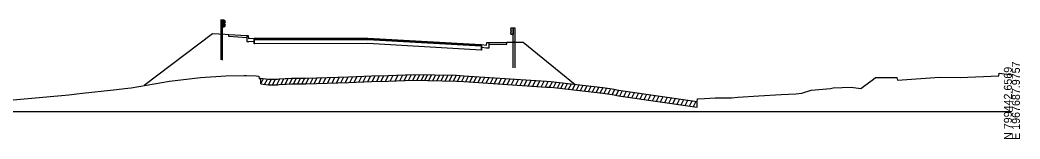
# Model space of a CAD drawing. Extents: x 1017 to 19997, y -1947 to 50737.
# Drawn here: x 14852.9 to 15202.8, y 15490.3 to 15532 of the extents above; entities that cross this region are included whole.
import ezdxf

# ---------------------------------------------------------------- set-up
doc = ezdxf.new("R2010")
doc.units = 0
for name, color, linetype in [('RD_GPK_XS_Cell', 7, 'Continuous'), ('RD_XS_Base', 7, 'Continuous'), ('RD_XS_CurbBase', 7, 'Continuous'), ('RD_XS_ExGround', 7, 'Continuous'), ('RD_XS_ExPaveRet', 7, 'Continuous'), ('RD_XS_GR', 7, 'Continuous'), ('RD_XS_Greenside', 7, 'Continuous'), ('RD_XS_Pave', 7, 'Continuous'), ('RD_XS_PaveOvlay', 7, 'Continuous'), ('RD_XS_SW', 7, 'Continuous'), ('RD_XS_SWbase', 7, 'Continuous')]:
    doc.layers.add(name, color=color, linetype=linetype)

msp = doc.modelspace()

# ---------------------------------------------------------------- linework, layer by layer
at = {"layer": 'RD_GPK_XS_Cell'}
msp.add_line((14600, 15500), (15200, 15500), dxfattribs=at)
at = {"layer": 'RD_XS_Base'}
for points in [[(14934.79, 15523.64), (14934.79, 15524.97)], [(14934.91, 15523.64), (14934.79, 15523.64)], [(14934.91, 15523.64), (14934.91, 15524.98)], [(15014.29, 15521.47), (14974.6, 15523.74), (14934.91, 15523.64)], [(15014.29, 15522.81), (15014.29, 15521.47)], [(15014.41, 15521.47), (15014.29, 15521.47)], [(15014.41, 15522.8), (15014.41, 15521.47)]]:
    msp.add_lwpolyline(points, dxfattribs=at)
at = {"layer": 'RD_XS_CurbBase'}
for points in [[(14934.79, 15525.57), (14933, 15525.45), (14932.89, 15526.45), (14932.26, 15526.47)], [(14932.26, 15526.47), (14932.26, 15524.47)], [(14932.26, 15524.47), (14933, 15524.45), (14934.79, 15524.57)], [(14934.79, 15524.57), (14934.79, 15525.57)], [(15014.41, 15523.39), (15016.2, 15523.19), (15016.31, 15524.18), (15016.94, 15524.17)], [(15014.41, 15522.39), (15014.41, 15523.39)], [(15016.94, 15524.17), (15016.94, 15522.17)], [(15016.94, 15522.17), (15016.2, 15522.19), (15014.41, 15522.39)]]:
    msp.add_lwpolyline(points, dxfattribs=at)
at = {"layer": 'RD_XS_ExGround'}
msp.add_lwpolyline([(14850.5, 15503.99), (14869.95, 15505.85), (14872.76, 15506.19), (14874.83, 15506.39), (14885.61, 15507.54), (14890.67, 15508.08), (14891.84, 15508.22), (14905.18, 15510.58), (14916.05, 15511.85), (14924.91, 15512.44), (14931.29, 15512.62), (14932.18, 15512.57), (14935.56, 15512.4), (14936.53, 15512.35), (14936.64, 15511.42), (14937.18, 15511.6), (14937.95, 15511.49), (14938.94, 15511.37), (14939.89, 15511.29), (14940.88, 15511.3), (14941.7, 15511.31), (14943.01, 15511.34), (14943.64, 15511.45), (14945.65, 15511.51), (14946.09, 15511.51), (14947.92, 15511.66), (14949.37, 15511.66), (14952.13, 15511.65), (14952.96, 15511.63), (14967.82, 15512.13), (14975.87, 15512.47), (14981.76, 15512.6), (14990.66, 15512.91), (15005.6, 15512.64), (15008.16, 15512.5), (15037.1, 15510.54), (15038.63, 15510.46), (15056.91, 15508.4), (15060.1, 15507.91), (15060.77, 15507.77), (15061.74, 15507.59), (15063.16, 15507.35), (15089.91, 15503.46), (15090.04, 15504.36), (15092.39, 15504.51), (15096.17, 15504.7), (15101.92, 15504.73), (15104.05, 15504.98), (15111.46, 15505.42), (15119.28, 15505.92), (15124.39, 15506.2), (15126.5, 15506.4), (15129.8, 15507.4), (15136.51, 15507.98), (15137.01, 15508.11), (15137.41, 15508.19), (15143.73, 15508.53), (15147.19, 15508.03), (15148.04, 15508.68), (15151.52, 15511.32), (15152.26, 15511.83), (15154.87, 15511.85), (15156.8, 15511.85), (15159.75, 15511.88), (15159.92, 15510.98), (15174.66, 15511.94), (15181.9, 15511.92), (15195.4, 15512.44), (15195.52, 15513.34), (15200, 15512.84)], dxfattribs=at)
at = {"layer": 'RD_XS_ExPaveRet'}
for p, q in [((14984.24, 15510.69), (14985.26, 15512.72)), ((14985.81, 15510.74), (14986.83, 15512.78)), ((14987.38, 15510.8), (14988.39, 15512.83)), ((14988.9, 15510.85), (14989.91, 15512.89)), ((14990.41, 15510.9), (14991.41, 15512.9)), ((14991.86, 15510.89), (14992.85, 15512.87)), ((14993.29, 15510.87), (14994.28, 15512.85)), ((14994.53, 15510.84), (14995.52, 15512.83)), ((14995.93, 15510.82), (14996.92, 15512.8)), ((14997.38, 15510.79), (14998.37, 15512.77)), ((14998.83, 15510.77), (14999.82, 15512.75)), ((15000.27, 15510.74), (15001.26, 15512.72)), ((15001.72, 15510.71), (15002.71, 15512.7)), ((14937.18, 15509.6), (14937.18, 15511.6)), ((14937.18, 15509.6), (14938.11, 15511.47)), ((14938.52, 15509.42), (14939.47, 15511.33)), ((14939.88, 15509.29), (14940.88, 15511.3)), ((14941.31, 15509.31), (14942.32, 15511.33)), ((14942.75, 15509.34), (14943.81, 15511.46)), ((14944.24, 15509.47), (14945.25, 15511.5)), ((14945.69, 15509.51), (14946.72, 15511.56)), ((14947.18, 15509.6), (14948.21, 15511.66)), ((14948.65, 15509.66), (14949.65, 15511.66)), ((14950.09, 15509.65), (14951.09, 15511.65)), ((14951.53, 15509.65), (14952.52, 15511.64)), ((14952.96, 15509.63), (14953.98, 15511.67)), ((14954.43, 15509.68), (14955.44, 15511.72)), ((14955.9, 15509.73), (14956.91, 15511.76)), ((14957.44, 15509.78), (14958.46, 15511.82)), ((14958.99, 15509.83), (14960.01, 15511.87)), ((14960.55, 15509.89), (14961.57, 15511.92)), ((14962.1, 15509.94), (14963.12, 15511.97)), ((14963.66, 15509.99), (14964.67, 15512.02)), ((14965.21, 15510.04), (14966.23, 15512.08)), ((14966.77, 15510.09), (14967.78, 15512.13)), ((14968.32, 15510.15), (14969.35, 15512.19)), ((14969.89, 15510.22), (14970.91, 15512.26)), ((14971.46, 15510.28), (14972.48, 15512.33)), ((14973.03, 15510.35), (14974.05, 15512.4)), ((14974.6, 15510.42), (14975.62, 15512.46)), ((14976.17, 15510.48), (14977.18, 15512.5)), ((14977.72, 15510.51), (14978.73, 15512.54)), ((14979.27, 15510.55), (14980.28, 15512.57)), ((14980.82, 15510.58), (14981.83, 15512.6)), ((14982.44, 15510.62), (14983.46, 15512.66)), ((15003.17, 15510.69), (15004.16, 15512.67)), ((15004.61, 15510.66), (15005.6, 15512.64)), ((15006.05, 15510.62), (15007.02, 15512.56)), ((15007.46, 15510.54), (15008.44, 15512.48)), ((15008.9, 15510.45), (15009.87, 15512.38)), ((15010.34, 15510.35), (15011.31, 15512.28)), ((15011.77, 15510.25), (15012.74, 15512.19)), ((15013.21, 15510.16), (15014.18, 15512.09)), ((15014.65, 15510.06), (15015.61, 15511.99)), ((15016.08, 15509.96), (15017.05, 15511.9)), ((15017.52, 15509.86), (15018.48, 15511.8)), ((15018.95, 15509.77), (15019.92, 15511.7)), ((15020.44, 15509.67), (15021.4, 15511.6)), ((15021.93, 15509.57), (15022.89, 15511.5)), ((15023.42, 15509.46), (15024.38, 15511.4)), ((15024.9, 15509.36), (15025.87, 15511.3)), ((15026.39, 15509.26), (15027.36, 15511.2)), ((15027.88, 15509.16), (15028.85, 15511.1)), ((15029.37, 15509.06), (15030.34, 15511)), ((15030.86, 15508.96), (15031.82, 15510.9)), ((15032.35, 15508.86), (15033.32, 15510.79)), ((15033.86, 15508.76), (15034.83, 15510.69)), ((15035.35, 15508.66), (15036.32, 15510.59)), ((15036.79, 15508.56), (15037.77, 15510.5)), ((15038.24, 15508.48), (15039.2, 15510.39)), ((15039.63, 15508.35), (15040.57, 15510.24)), ((15040.99, 15508.19), (15041.94, 15510.09)), ((15042.18, 15508.06), (15043.13, 15509.95)), ((15043.52, 15507.91), (15044.47, 15509.8)), ((15044.9, 15507.75), (15045.85, 15509.65)), ((15046.29, 15507.6), (15047.23, 15509.49)), ((15047.67, 15507.44), (15048.61, 15509.34)), ((15049.05, 15507.29), (15050, 15509.18)), ((15050.43, 15507.13), (15051.38, 15509.02)), ((15051.81, 15506.98), (15052.76, 15508.87)), ((15053.19, 15506.82), (15054.14, 15508.71)), ((15054.57, 15506.67), (15055.52, 15508.56)), ((15055.98, 15506.51), (15056.92, 15508.4)), ((15057.37, 15506.33), (15058.3, 15508.19)), ((15058.75, 15506.12), (15059.68, 15507.97)), ((15060.13, 15505.9), (15061.04, 15507.72)), ((15061.48, 15505.64), (15062.4, 15507.48)), ((15062.85, 15505.4), (15063.77, 15507.26)), ((15064.22, 15505.19), (15065.16, 15507.06)), ((15065.61, 15504.99), (15066.54, 15506.86)), ((15067.04, 15504.79), (15067.97, 15506.65)), ((15068.48, 15504.58), (15069.41, 15506.44)), ((15069.91, 15504.37), (15070.84, 15506.23)), ((15071.35, 15504.16), (15072.28, 15506.02)), ((15072.78, 15503.95), (15073.71, 15505.82)), ((15074.21, 15503.74), (15075.15, 15505.61)), ((15075.65, 15503.54), (15076.58, 15505.4)), ((15077.08, 15503.33), (15078.02, 15505.19)), ((15078.53, 15503.12), (15079.46, 15504.98)), ((15079.98, 15502.91), (15080.91, 15504.77)), ((15081.41, 15502.7), (15082.34, 15504.56)), ((15082.84, 15502.49), (15083.78, 15504.35)), ((15084.28, 15502.28), (15085.21, 15504.15)), ((15085.71, 15502.07), (15086.65, 15503.94)), ((15087.15, 15501.87), (15088.08, 15503.73)), ((15088.58, 15501.66), (15089.52, 15503.52)), ((15089.91, 15501.46), (15089.91, 15503.46))]:
    msp.add_line(p, q, dxfattribs=at)
msp.add_lwpolyline([(14937.18, 15509.6), (14937.95, 15509.49), (14938.94, 15509.37), (14939.89, 15509.29), (14940.88, 15509.3), (14941.7, 15509.31), (14943.01, 15509.34), (14943.64, 15509.45), (14945.65, 15509.51), (14946.09, 15509.51), (14947.92, 15509.66), (14949.37, 15509.66), (14952.13, 15509.65), (14952.96, 15509.63), (14967.82, 15510.13), (14975.87, 15510.47), (14981.76, 15510.6), (14990.66, 15510.91), (15005.6, 15510.64), (15008.16, 15510.5), (15037.1, 15508.54), (15038.63, 15508.46), (15056.91, 15506.4), (15060.1, 15505.91), (15060.77, 15505.77), (15061.74, 15505.59), (15063.16, 15505.35), (15089.91, 15501.46)], dxfattribs=at)
at = {"layer": 'RD_XS_GR'}
for points in [[(14923.75, 15532.01), (14923.13, 15532.03)], [(14923.13, 15532.03), (14923.13, 15527.03)], [(14923.75, 15526.99), (14923.75, 15532.01)], [(14924.37, 15531.99), (14923.75, 15532.01)], [(14923.75, 15532.01), (14923.75, 15529.65)], [(14924.37, 15529.63), (14924.37, 15531.99)], [(14924.37, 15531.99), (14924.68, 15531.38)], [(14924.68, 15530.22), (14924.37, 15529.63)], [(14924.68, 15531.38), (14924.38, 15530.79)], [(14924.38, 15530.79), (14924.68, 15530.22)], [(14923.13, 15527.03), (14923.75, 15526.99)], [(14923.13, 15527.03), (14923.13, 15518.01)], [(14923.75, 15529.65), (14924.37, 15529.63)], [(14923.75, 15517.99), (14923.75, 15526.99)], [(15024.83, 15529.29), (15024.52, 15528.69)], [(15024.52, 15528.69), (15024.81, 15528.09)], [(15024.81, 15528.09), (15024.52, 15527.53)], [(15024.52, 15527.53), (15024.83, 15526.92)], [(15024.83, 15529.29), (15025.45, 15529.27)], [(15024.83, 15526.92), (15024.83, 15529.29)], [(15025.45, 15526.91), (15024.83, 15526.92)], [(15025.45, 15529.27), (15026.07, 15529.26)], [(15025.45, 15524.25), (15025.45, 15529.27)], [(15025.45, 15529.27), (15025.45, 15526.91)], [(15026.07, 15529.26), (15026.07, 15524.26)], [(15026.07, 15524.26), (15025.45, 15524.25)], [(15025.45, 15515.25), (15025.45, 15524.25)], [(15026.07, 15524.26), (15026.07, 15515.24)]]:
    msp.add_lwpolyline(points, dxfattribs=at)
at = {"layer": 'RD_XS_Greenside'}
for points in [[(14924.68, 15526.94), (14920.25, 15527.2), (14896.36, 15509.1)], [(14925.94, 15526.86), (14924.68, 15526.94)], [(15023.26, 15524.23), (15024.52, 15524.24)], [(15024.52, 15524.24), (15028.95, 15524.28), (15047.23, 15509.41)]]:
    msp.add_lwpolyline(points, dxfattribs=at)
at = {"layer": 'RD_XS_Pave'}
for points in [[(14934.79, 15525.29), (14934.91, 15525.29)], [(14934.79, 15524.97), (14934.79, 15525.29)], [(14934.91, 15524.98), (14934.79, 15524.97)], [(14934.91, 15525.29), (14974.6, 15525.39), (15014.29, 15523.12)], [(14934.91, 15524.98), (14934.91, 15525.29)], [(15014.29, 15522.81), (14974.6, 15525.08), (14934.91, 15524.98)], [(15014.29, 15523.12), (15014.29, 15522.81)], [(15014.29, 15523.12), (15014.41, 15523.12)], [(15014.41, 15522.8), (15014.29, 15522.81)], [(15014.41, 15523.12), (15014.41, 15522.8)]]:
    msp.add_lwpolyline(points, dxfattribs=at)
at = {"layer": 'RD_XS_PaveOvlay'}
for points in [[(14934.79, 15525.29), (14934.79, 15525.57), (14934.79, 15525.61)], [(14934.79, 15525.61), (14934.91, 15525.61)], [(14934.79, 15525.61), (14934.91, 15525.61)], [(14934.91, 15525.61), (14974.6, 15525.71), (15014.29, 15523.44)], [(14934.91, 15525.29), (14934.91, 15525.61)], [(15014.29, 15523.44), (15014.29, 15523.12)], [(15014.29, 15523.44), (15014.41, 15523.43)], [(15014.29, 15523.12), (15014.29, 15523.44)], [(15014.41, 15523.43), (15014.41, 15523.39), (15014.41, 15523.12)]]:
    msp.add_lwpolyline(points, dxfattribs=at)
at = {"layer": 'RD_XS_SW'}
for points in [[(14932.26, 15526.47), (14925.94, 15526.86)], [(15016.94, 15524.17), (15023.26, 15524.23)]]:
    msp.add_lwpolyline(points, dxfattribs=at)
at = {"layer": 'RD_XS_SWbase'}
for points in [[(14925.94, 15526.19), (14925.94, 15526.86)], [(14932.26, 15525.81), (14925.94, 15526.19)], [(14932.26, 15526.47), (14932.26, 15525.81)], [(15016.94, 15524.17), (15016.94, 15523.51)], [(15016.94, 15523.51), (15023.26, 15523.56)], [(15023.26, 15523.56), (15023.26, 15524.23)]]:
    msp.add_lwpolyline(points, dxfattribs=at)

# ---------------------------------------------------------------- texts
at = {"layer": 'RD_GPK_XS_Cell'}
for s, p in [('E 1967687.9757', (15202.8, 15490)), ('N 799442.6569', (15200, 15490))]:
    msp.add_text(s, height=2.8, rotation=90, dxfattribs=at).set_placement(p)

doc.saveas('drawing.dxf')
